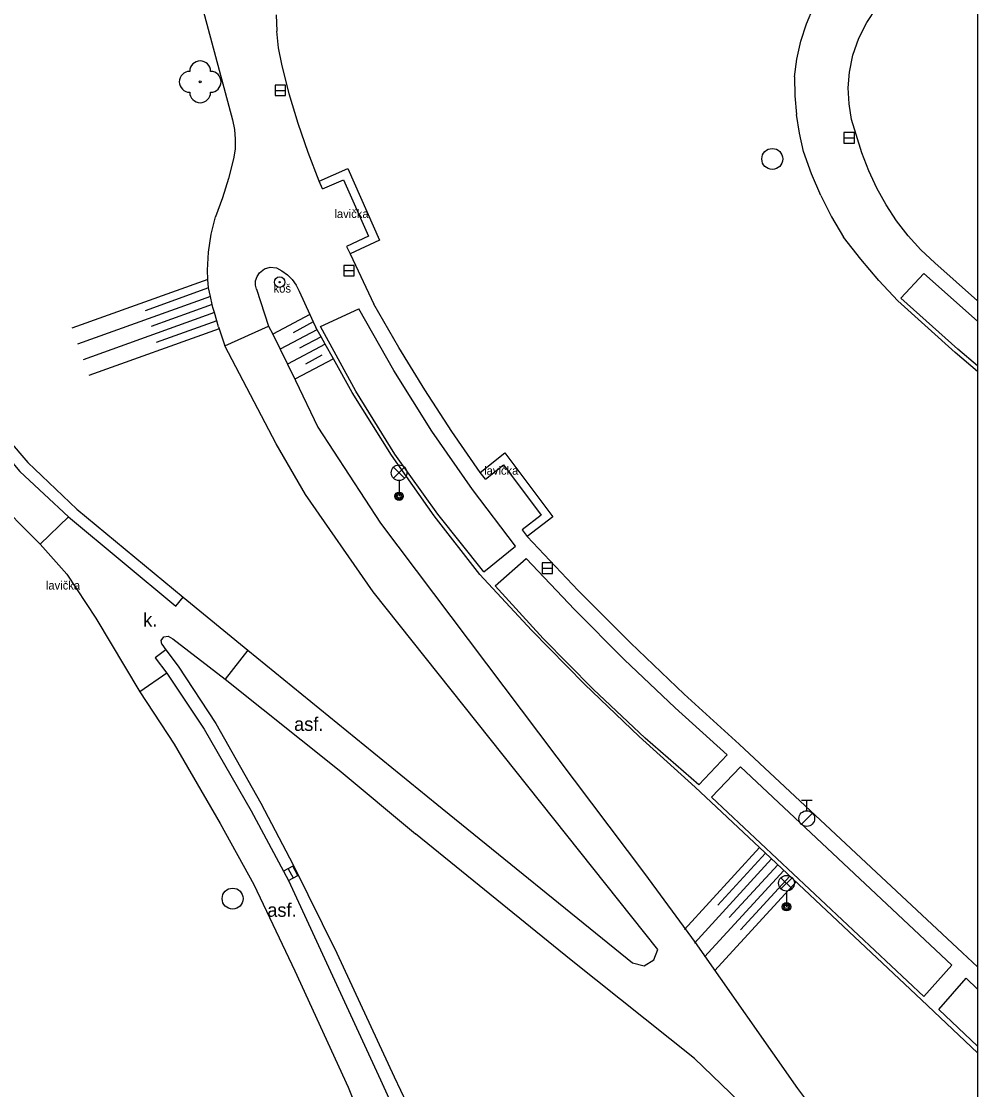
# Model space of a CAD drawing. Extents: x -600309 to -598967, y -1161267 to -1160292.
# Drawn here: x -599012.8 to -598967.1, y -1160801.3 to -1160750.2 of the extents above; entities that cross this region are included whole.
import ezdxf

# ---------------------------------------------------------------- set-up
doc = ezdxf.new("R2010")
doc.units = 0
for name, color, linetype in [('Level 11', 7, 'Continuous'), ('Level 15', 7, 'Continuous'), ('Level 22', 7, 'Continuous'), ('Level 25', 7, 'Continuous'), ('Level 27', 7, 'Continuous'), ('Level 28', 7, 'Continuous'), ('Level 33', 7, 'Continuous'), ('Level 40', 7, 'Continuous'), ('Level 42', 7, 'Continuous'), ('Vrstva 63', 7, 'Continuous')]:
    doc.layers.add(name, color=color, linetype=linetype)

msp = doc.modelspace()

# ---------------------------------------------------------------- linework, layer by layer
at = {"layer": 'Level 11'}
for p, q in [((-598969.16, -1160761.79), (-598967.1085, -1160763.611)), ((-598967.1085, -1160764.5852), (-598969.68, -1160762.31)), ((-598967.1085, -1160766.9989), (-598968.19, -1160766.09)), ((-598967.1085, -1160766.7174), (-598968.05, -1160765.93)), ((-598967.83, -1160794.79), (-598967.1085, -1160795.4665)), ((-598967.66, -1160796.01), (-598967.1085, -1160796.5286)), ((-598967.1085, -1160799.2544), (-598968.96, -1160797.51))]:
    msp.add_line(p, q, dxfattribs=at)
for points in [[(-599047.89, -1160729.54), (-599042, -1160734.51), (-599038.02, -1160737.9699), (-599031.38, -1160744.42), (-599028.81, -1160747.19), (-599026.39, -1160750.25), (-599024.95, -1160752.19), (-599023.85, -1160753.95), (-599022.9099, -1160755.77), (-599021.11, -1160759.4699), (-599019, -1160763.31), (-599016.25, -1160767.67), (-599014.45, -1160769.98), (-599012.92, -1160771.77), (-599010.59, -1160773.95)], [(-599040.01, -1160735.53), (-599037.8, -1160737.45), (-599034.59, -1160740.4099), (-599031.06, -1160743.99), (-599028.42, -1160746.82), (-599025.87, -1160749.92), (-599023.4699, -1160753.44), (-599020.52, -1160759.29), (-599018.48, -1160763.02), (-599015.75, -1160767.4), (-599014.34, -1160769.26), (-599012.54, -1160771.34), (-599010.19, -1160773.58), (-599005.1, -1160777.79)], [(-599041.46, -1160737.12), (-599039.51, -1160738.77), (-599036.1599, -1160741.93), (-599032.57, -1160745.39), (-599029.89, -1160748.34), (-599027.76, -1160750.9699), (-599025.52, -1160754.26), (-599024.3, -1160756.43), (-599022.57, -1160760), (-599020.32, -1160764.07), (-599017.77, -1160768.51), (-599016.32, -1160770.68), (-599014.3, -1160772.89), (-599011.94, -1160775.25)], [(-599006.18, -1160742.17), (-599002.75, -1160754.96)], [(-599000.65, -1160749.93), (-599000.63, -1160750.72)], [(-598975.86, -1160752.91), (-598975.75, -1160752.05), (-598975.56, -1160751.2), (-598975.3, -1160750.37), (-598974.96, -1160749.57)], [(-598972.79, -1160751.06), (-598972.41, -1160750.31), (-598971.94, -1160749.61)], [(-599000.39, -1160752.3), (-599000.54, -1160751.52), (-599000.63, -1160750.72)], [(-598973.24, -1160752.68), (-598973.07, -1160751.86), (-598972.79, -1160751.06)], [(-598998.6, -1160757.89), (-598999.13, -1160756.52), (-598999.61, -1160755.13), (-599000.03, -1160753.72), (-599000.39, -1160752.3)], [(-598975.86, -1160752.91), (-598975.85, -1160753.81)], [(-598972.92, -1160755.66), (-598973.14, -1160754.94), (-598973.26, -1160754.19), (-598973.3, -1160753.43), (-598973.24, -1160752.68)], [(-598975.85, -1160753.81), (-598975.77, -1160754.71)], [(-599002.75, -1160754.96), (-599002.65, -1160755.42), (-599002.61, -1160755.89), (-599002.62, -1160756.36), (-599002.69, -1160756.83)], [(-598975.43, -1160756.48), (-598975.63, -1160755.6), (-598975.77, -1160754.71)], [(-598971.48, -1160759.03), (-598971.93, -1160758.23), (-598972.32, -1160757.4), (-598972.65, -1160756.54), (-598972.92, -1160755.66)], [(-598974.6, -1160758.58), (-598975.05, -1160757.54), (-598975.43, -1160756.48)], [(-599002.69, -1160756.83), (-599002.94, -1160757.77), (-599003.23, -1160758.69), (-599003.56, -1160759.6)], [(-598998.6, -1160757.89), (-598997.23, -1160757.29), (-598995.71, -1160760.72), (-598997.12, -1160761.37)], [(-598998.6, -1160757.89), (-598997.23, -1160757.29), (-598995.71, -1160760.72), (-598997.12, -1160761.37)], [(-598998.44, -1160758.26), (-598998.6, -1160757.89)], [(-598998.44, -1160758.26), (-598997.43, -1160757.82), (-598996.24, -1160760.52), (-598997.29, -1160761.01)], [(-598974.6, -1160758.58), (-598974.1, -1160759.59)], [(-598969.16, -1160761.79), (-598969.82, -1160761.17), (-598970.43, -1160760.51), (-598970.99, -1160759.79), (-598971.48, -1160759.03)], [(-599003.9, -1160763), (-599003.92, -1160762.59), (-599003.94, -1160762.14), (-599003.9, -1160761.28), (-599003.77, -1160760.43), (-599003.56, -1160759.6)], [(-598974.1, -1160759.59), (-598973.53, -1160760.57)], [(-598970.92, -1160763.62), (-598971.83, -1160762.64), (-598972.7, -1160761.62), (-598973.53, -1160760.57)], [(-598997.29, -1160761.01), (-598997.12, -1160761.37)], [(-598997.12, -1160761.37), (-598995.98, -1160763.78)], [(-599001.46, -1160762.27), (-599001.22, -1160762.09), (-599000.94, -1160762.01)], [(-599000.94, -1160762.01), (-599000.64, -1160762.04), (-599000.38, -1160762.18)], [(-599000.38, -1160762.18), (-599000.12, -1160762.37), (-598999.89, -1160762.6), (-598999.7, -1160762.86), (-598999.56, -1160763.15)], [(-599001.6, -1160763.06), (-599001.65, -1160762.86), (-599001.64, -1160762.65), (-599001.57, -1160762.45), (-599001.46, -1160762.27)], [(-598970.78, -1160763.48), (-598969.68, -1160762.31)], [(-599003.42, -1160764.85), (-599003.5, -1160764.57), (-599003.61, -1160764.18), (-599003.68, -1160763.93), (-599003.71, -1160763.79), (-599003.8, -1160763.41), (-599003.9, -1160763)], [(-599001.6, -1160763.06), (-599001.02, -1160764.82)], [(-598999.56, -1160763.15), (-598999.05, -1160764.26), (-598998.88, -1160764.62), (-598998.76, -1160764.89)], [(-598970.92, -1160763.62), (-598968.19, -1160766.09)], [(-598970.78, -1160763.48), (-598968.05, -1160765.93)], [(-598998.54, -1160764.84), (-598996.71, -1160763.99)], [(-598989.21, -1160775.35), (-598991.27, -1160772.64), (-598993.21, -1160769.84), (-598995.03, -1160766.95), (-598996.71, -1160763.99)], [(-598990.9, -1160771.83), (-598992.25, -1160769.87), (-598993.54, -1160767.87), (-598994.79, -1160765.84), (-598995.98, -1160763.78)], [(-599003.42, -1160764.85), (-599003.39, -1160764.95), (-599003.11, -1160765.76)], [(-599003.11, -1160765.76), (-599001.02, -1160764.82)], [(-599001.02, -1160764.82), (-599000.82, -1160765.21), (-599000.12, -1160766.65), (-598999.73, -1160767.43), (-598998.6599, -1160769.6599)], [(-598990.91, -1160776.7), (-598993.1, -1160773.9), (-598995.14, -1160771), (-598997.03, -1160767.99), (-598997.92, -1160766.39), (-598998.32, -1160765.68), (-598998.51, -1160765.34), (-598998.76, -1160764.89)], [(-598990.72, -1160776.57), (-598992.93, -1160773.82), (-598994.98, -1160770.94), (-598996.85, -1160767.94), (-598998.54, -1160764.84)], [(-598982.4099, -1160794.64), (-598996.02, -1160777.53), (-598999.26, -1160772.88), (-599000.6599, -1160770.46), (-599003.11, -1160765.76)], [(-598998.6599, -1160769.6599), (-598995.6599, -1160774.24), (-598983.04, -1160791), (-598980.61, -1160794.3), (-598975.7199, -1160801.28), (-598973.33, -1160804.4699), (-598971.43, -1160806.8), (-598968.07, -1160810.56), (-598967.1085, -1160811.5805)], [(-598990.9, -1160771.83), (-598989.72, -1160770.89), (-598987.43, -1160773.94), (-598988.65, -1160774.88)], [(-598990.9, -1160771.83), (-598989.72, -1160770.89), (-598987.43, -1160773.94), (-598988.65, -1160774.88)], [(-598990.65, -1160772.14), (-598990.9, -1160771.83)], [(-598990.65, -1160772.14), (-598989.79, -1160771.46), (-598987.99, -1160773.86), (-598988.89, -1160774.56)], [(-599010.59, -1160773.95), (-599011.94, -1160775.25)], [(-599010.59, -1160773.95), (-599005.46, -1160778.21), (-599005.1, -1160777.79)], [(-598988.89, -1160774.56), (-598988.65, -1160774.88)], [(-598983.71, -1160779.97), (-598986.21, -1160777.46), (-598988.65, -1160774.88)], [(-599011.94, -1160775.25), (-599010.67, -1160776.69), (-599009.28, -1160778.79), (-599007.17, -1160782.31)], [(-598990.72, -1160776.57), (-598989.21, -1160775.35)], [(-598990.19, -1160777.25), (-598988.7, -1160775.93)], [(-598979.08, -1160785.32), (-598981.58, -1160783.07), (-598984.02, -1160780.76), (-598986.39, -1160778.37), (-598988.7, -1160775.93)], [(-598980.61, -1160786.87), (-598983.3, -1160784.45), (-598985.91, -1160781.94), (-598988.45, -1160779.36), (-598990.91, -1160776.7)], [(-598980.45, -1160786.76), (-598983.01, -1160784.52), (-598985.49, -1160782.18), (-598987.89, -1160779.76), (-598990.19, -1160777.25)], [(-599005.1, -1160777.79), (-599002.02, -1160780.32)], [(-599006.13, -1160780.03), (-599006.15, -1160779.85), (-599006.03, -1160779.68), (-599005.83, -1160779.65)], [(-599006.13, -1160780.03), (-599005.93, -1160780.31)], [(-599005.83, -1160779.65), (-599005.6, -1160779.77), (-599003.1, -1160781.71)], [(-598978.51, -1160784.81), (-598981.14, -1160782.43), (-598983.71, -1160779.97)], [(-599005.93, -1160780.31), (-599006.44, -1160780.69), (-599005.88, -1160781.42)], [(-599005.93, -1160780.31), (-599005.35, -1160781.09), (-599003.55, -1160783.83), (-599001.39, -1160787.63), (-598999.85, -1160790.59), (-598997.75, -1160794.81), (-598995.01, -1160800.7199), (-598994.1, -1160802.63), (-598993.56, -1160803.39), (-598991.09, -1160805.3), (-598989.21, -1160806.9), (-598986.09, -1160809.61), (-598984.06, -1160811.57), (-598980.43, -1160815.21), (-598975.84, -1160820.28), (-598969.6599, -1160827.08), (-598967.1085, -1160829.6515)], [(-599002.02, -1160780.32), (-599003.1, -1160781.71)], [(-599002.02, -1160780.32), (-598992.9699, -1160787.69)], [(-599005.88, -1160781.42), (-599007.17, -1160782.31)], [(-599005.88, -1160781.42), (-599004.1, -1160784.09), (-599001.85, -1160788), (-599000.07, -1160791.33), (-598995.67, -1160800.87), (-598995.11, -1160802.09)], [(-599003.1, -1160781.71), (-598997.65, -1160786.05), (-598994, -1160789.11)], [(-599007.17, -1160782.31), (-599005.53, -1160784.81), (-599003.33, -1160788.61), (-599001.73, -1160791.52), (-598999.76, -1160795.6599), (-598997.21, -1160801.2199), (-598996.59, -1160802.76)], [(-598978.51, -1160784.81), (-598967.83, -1160794.79)], [(-598980.45, -1160786.76), (-598979.08, -1160785.32)], [(-598979.84, -1160787.35), (-598978.45, -1160785.9)], [(-598978.45, -1160785.9), (-598968.35, -1160795.39)], [(-598980.61, -1160786.87), (-598977.54, -1160789.76), (-598969.8, -1160797.04), (-598967.1085, -1160799.5676)], [(-598992.9699, -1160787.69), (-598983.61, -1160795.27), (-598983.05, -1160795.42), (-598982.59, -1160795.13), (-598982.4099, -1160794.64)], [(-598969.68, -1160796.88), (-598979.84, -1160787.35)], [(-598967.1085, -1160814.7852), (-598968.95, -1160812.89), (-598972.01, -1160809.37), (-598976.42, -1160803.96), (-598978.52, -1160801.9), (-598980.65, -1160799.85), (-598986.55, -1160795.14), (-598994, -1160789.11)], [(-598968.35, -1160795.39), (-598969.68, -1160796.88)], [(-598968.96, -1160797.51), (-598967.66, -1160796.01)]]:
    msp.add_lwpolyline(points, dxfattribs=at)
at = {"layer": 'Level 15'}
for points in [[(-599003.92, -1160762.59), (-599010.43, -1160764.92)], [(-599003.9, -1160763), (-599006.92, -1160764.09)], [(-599003.8, -1160763.41), (-599010.1599, -1160765.68)], [(-599003.61, -1160764.18), (-599009.89, -1160766.43)], [(-599003.71, -1160763.79), (-599006.63, -1160764.84)], [(-598999.05, -1160764.26), (-599000.82, -1160765.21)], [(-599003.5, -1160764.57), (-599006.39, -1160765.6)], [(-598998.88, -1160764.62), (-598999.85, -1160765.14)], [(-599003.39, -1160764.95), (-599009.62, -1160767.18)], [(-598998.71, -1160765), (-599000.47, -1160765.93)], [(-598998.32, -1160765.68), (-599000.12, -1160766.65)], [(-598998.51, -1160765.34), (-598999.54, -1160765.88)], [(-598998.48, -1160766.2199), (-598999.26, -1160766.64)], [(-598997.92, -1160766.39), (-598999.76, -1160767.36)], [(-598977.54, -1160789.76), (-598981.13, -1160793.67)], [(-598976.96, -1160790.3), (-598980.65, -1160794.33)], [(-598977.25, -1160790.03), (-598979.53, -1160792.52)], [(-598976.67, -1160790.58), (-598978.99, -1160793.11)], [(-598976.38, -1160790.85), (-598980.17, -1160794.99)], [(-598976.09, -1160791.12), (-598978.45, -1160793.7)], [(-598975.79, -1160791.4), (-598979.69, -1160795.6599)]]:
    msp.add_lwpolyline(points, dxfattribs=at)
at = {"layer": 'Level 22'}
msp.add_circle((-599004.29, -1160753.14), 0.05, dxfattribs=at)
for centre, start, end in [((-599004.29, -1160752.64), 0, 180), ((-599004.79, -1160753.14), 90, 270), ((-599003.79, -1160753.14), 270, 90), ((-599004.29, -1160753.64), 180, 0)]:
    msp.add_arc(centre, 0.5, start, end, dxfattribs=at)
at = {"layer": 'Level 25'}
for radius in [0.25, 0.0303]:
    msp.add_circle((-599000.49, -1160762.72), radius, dxfattribs=at)
at = {"layer": 'Level 27'}
for p, q in [((-599000.71, -1160753.55), (-599000.21, -1160753.55)), ((-598973.5, -1160755.82), (-598973, -1160755.82)), ((-598997.42, -1160762.17), (-598996.92, -1160762.17)), ((-598987.94, -1160776.4), (-598987.44, -1160776.4)), ((-599000.0796, -1160790.7705), (-598999.8404, -1160791.2095))]:
    msp.add_line(p, q, dxfattribs=at)
for points in [[(-599000.71, -1160753.8), (-599000.21, -1160753.8), (-599000.21, -1160753.3), (-599000.71, -1160753.3)], [(-598973.5, -1160756.07), (-598973, -1160756.07), (-598973, -1160755.57), (-598973.5, -1160755.57)], [(-598997.42, -1160762.42), (-598996.92, -1160762.42), (-598996.92, -1160761.92), (-598997.42, -1160761.92)], [(-598987.94, -1160776.65), (-598987.44, -1160776.65), (-598987.44, -1160776.15), (-598987.94, -1160776.15)], [(-599000.2991, -1160790.8901), (-599000.0599, -1160791.3291), (-598999.6209, -1160791.0899), (-598999.8601, -1160790.6509)]]:
    msp.add_lwpolyline(points, close=True, dxfattribs=at)
for centre in [(-598976.93, -1160756.83), (-599002.74, -1160792.2)]:
    msp.add_circle(centre, 0.5, dxfattribs=at)
at = {"layer": 'Level 28'}
for p, q in [((-598975.53, -1160787.495), (-598975.03, -1160787.495)), ((-598975.28, -1160787.995), (-598975.28, -1160787.495)), ((-598975.538, -1160788.642), (-598975.008, -1160788.112))]:
    msp.add_line(p, q, dxfattribs=at)
msp.add_circle((-598975.28, -1160788.37), 0.375, dxfattribs=at)
at = {"layer": 'Level 33'}
for p, q in [((-598995.045, -1160772.1), (-598994.515, -1160771.57)), ((-598995.045, -1160771.57), (-598994.515, -1160772.1)), ((-598994.78, -1160772.21), (-598994.78, -1160772.96)), ((-598976.515, -1160791.73), (-598975.985, -1160791.2)), ((-598976.515, -1160791.2), (-598975.985, -1160791.73)), ((-598976.25, -1160791.84), (-598976.25, -1160792.59))]:
    msp.add_line(p, q, dxfattribs=at)
for centre, radius in [((-598994.78, -1160771.835), 0.375), ((-598994.78, -1160772.96), 0.2), ((-598994.78, -1160772.96), 0.1445), ((-598994.78, -1160772.96), 0.0876), ((-598976.25, -1160791.465), 0.375), ((-598976.25, -1160792.59), 0.2), ((-598976.25, -1160792.59), 0.1445), ((-598976.25, -1160792.59), 0.0876)]:
    msp.add_circle(centre, radius, dxfattribs=at)
at = {"layer": 'Vrstva 63'}
msp.add_lwpolyline([(-600308.541, -1160292.3474), (-598967.1085, -1160292.3474), (-598967.1085, -1161267.0314), (-600308.541, -1161267.0314)], close=True, dxfattribs=at)

# ---------------------------------------------------------------- texts
at = {"layer": 'Level 40'}
for s, p in [('k.', (-599007.02, -1160779.19)), ('asf.', (-598999.8, -1160784.18)), ('asf.', (-599001.08, -1160793.07))]:
    msp.add_text(s, height=0.65, dxfattribs=at).set_placement(p)
at = {"layer": 'Level 42'}
for s, p in [('lavička', (-598997.87, -1160759.65)), ('koš', (-599000.78, -1160763.22)), ('lavička', (-598990.71, -1160771.93)), ('lavička', (-599011.67, -1160777.42))]:
    msp.add_text(s, height=0.4, dxfattribs=at).set_placement(p)

doc.saveas('drawing.dxf')
